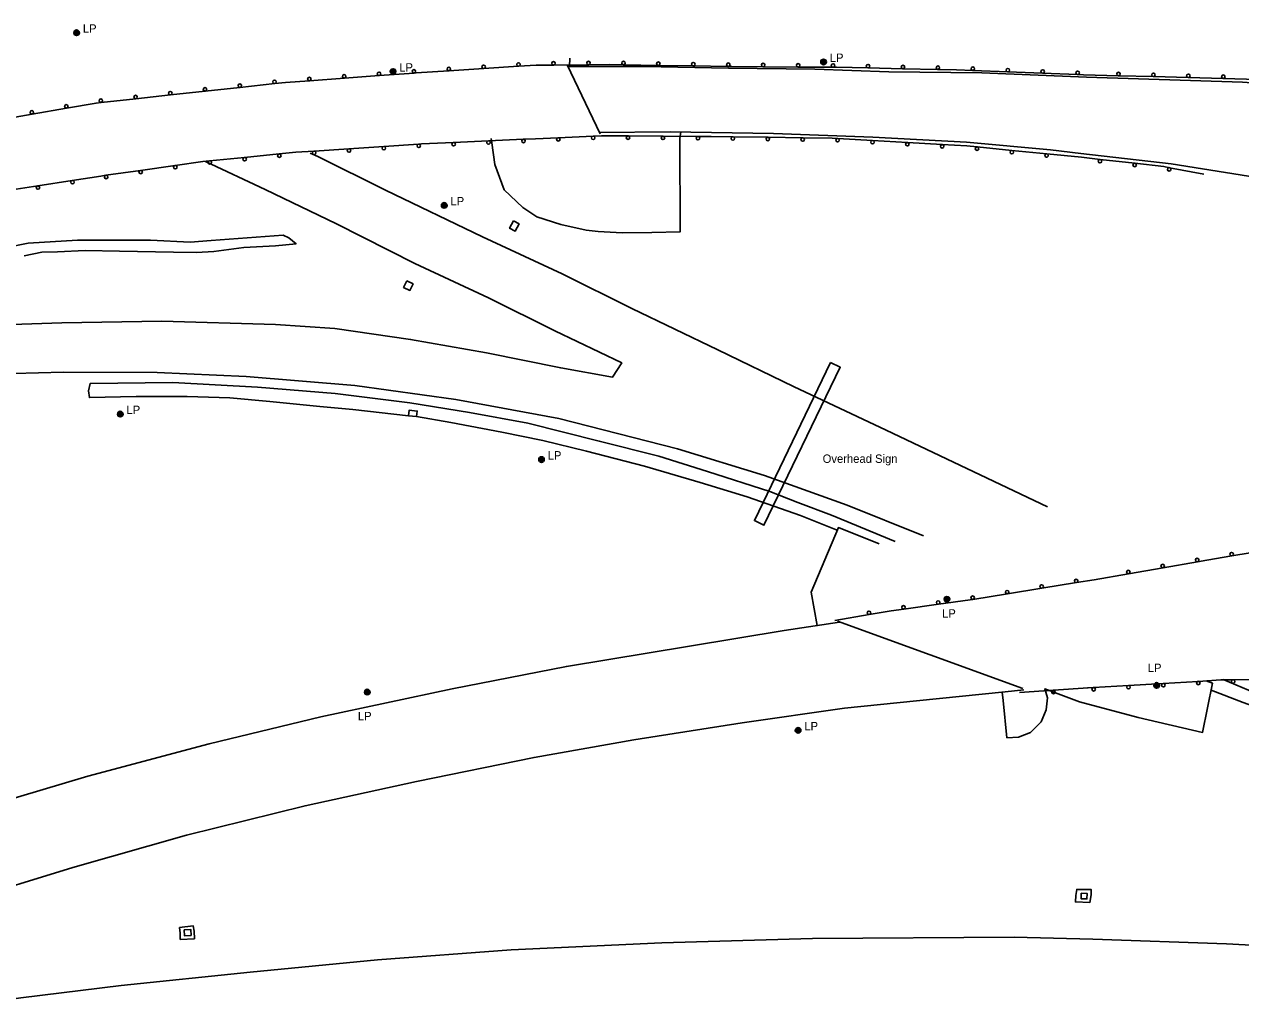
# Model space of a CAD drawing. Extents: x 2402803 to 2427059, y 6985292 to 6997652.
# Drawn here: x 2411718 to 2412414, y 6992015 to 6992576 of the extents above; entities that cross this region are included whole.
import ezdxf

# ---------------------------------------------------------------- set-up
doc = ezdxf.new("R2010")
doc.units = 0
for name, color, linetype in [('p_drainage conc drain', 7, 'Continuous'), ('p_drainage riprap', 7, 'Continuous'), ('p_road - paved curb', 7, 'Continuous'), ('p_road bridge end', 7, 'Continuous'), ('p_road guard rails', 7, 'Continuous'), ('p_structure general', 7, 'Continuous'), ('p_utility manhole', 7, 'Continuous')]:
    doc.layers.add(name, color=color, linetype=linetype)

msp = doc.modelspace()

# ---------------------------------------------------------------- linework, layer by layer
at = {"layer": 'p_drainage conc drain'}
for points in [[(2411706.57, 6992448.47), (2411719.85, 6992451.2), (2411747.99, 6992452.92), (2411789.82, 6992452.93), (2411812.42, 6992451.81), (2411824.45, 6992452.71), (2411865.73, 6992455.77), (2411869, 6992454.17), (2411873.02, 6992450.85), (2411861.35, 6992449.73), (2411843.22, 6992448.71), (2411826.09, 6992446.48), (2411816, 6992445.91), (2411802.97, 6992445.96), (2411771.95, 6992446.56), (2411752.4, 6992447.07), (2411736.51, 6992446.23), (2411727.59, 6992445.97), (2411717.44, 6992443.99)], [(2412215.74, 6992280.53), (2412179.43, 6992295.55), (2412160.13, 6992302.8), (2412144.18, 6992309.02), (2412108.52, 6992320.63), (2412080.7, 6992329.28), (2412046.51, 6992337.9), (2412005.58, 6992348.2), (2411972.28, 6992354.27), (2411938.06, 6992359.81), (2411895.34, 6992365.12), (2411850.98, 6992368.71), (2411802.51, 6992371.43), (2411755.16, 6992370.83), (2411754.28, 6992366.79), (2411754.86, 6992362.88), (2411781.64, 6992363.43), (2411810.67, 6992363.37), (2411835.21, 6992362.65), (2411858.03, 6992360.65), (2411886.61, 6992357.71), (2411905.49, 6992356.03), (2411937.43, 6992352.46)], [(2411942.02, 6992351.93), (2411961.64, 6992348.49), (2411990.73, 6992343.03), (2412014.19, 6992338.31), (2412039.23, 6992332.18), (2412072.47, 6992323.65), (2412104.23, 6992314.33), (2412131.13, 6992305.99), (2412161.66, 6992295.42), (2412182.73, 6992286.96)], [(2412403.46, 6992201.49), (2412425.19, 6992192.49), (2412490.02, 6992165.43), (2412551.74, 6992138.4), (2412598.99, 6992118.42), (2412649.29, 6992097.36), (2412696.45, 6992077.58), (2412754.82, 6992054.4), (2412795.46, 6992038.27), (2412800.27, 6992036.7), (2412808.75, 6992033.81), (2412807.76, 6992029.34), (2412806.64, 6992025.06), (2412785.2, 6992033.58), (2412765.42, 6992042.45), (2412733.08, 6992054.9), (2412681.89, 6992076.54), (2412635.8, 6992095.52), (2412591.76, 6992114.07), (2412541.97, 6992135.28), (2412501.8, 6992152.99), (2412440.69, 6992179.08), (2412414.87, 6992188.41), (2412396.61, 6992195.42)], [(2412319.28, 6992078.03), (2412319.01, 6992074.35), (2412327.24, 6992073.99), (2412328.01, 6992078.32)], [(2412328.01, 6992078.32), (2412327.98, 6992081.4), (2412319.69, 6992081.42), (2412319.28, 6992078.03)], [(2411814.84, 6992057.51), (2411814.23, 6992060.56), (2411806.38, 6992059.67), (2411806.8, 6992056.48)], [(2411806.8, 6992056.48), (2411806.83, 6992052.82), (2411814.9, 6992053.27), (2411814.84, 6992057.51)]]:
    msp.add_lwpolyline(points, dxfattribs=at)
at = {"layer": 'p_drainage riprap'}
for points in [[(2412029.56, 6992552.32), (2412029.74, 6992556.93)], [(2412093.21, 6992514.82), (2412092.65, 6992510.96), (2412092.81, 6992457.62), (2412076.62, 6992457.19), (2412059.57, 6992457.18), (2412045.84, 6992457.83), (2412038.97, 6992458.63), (2412024.58, 6992461.94), (2412010.9, 6992466.31), (2412002.83, 6992471.62), (2411992.07, 6992481.62), (2411986.78, 6992496.2), (2411985.03, 6992508.48), (2411984.69, 6992510.98)], [(2412171.22, 6992232.39), (2412167.77, 6992251.6), (2412183.35, 6992288.43), (2412206.73, 6992279.08)], [(2412321.32, 6992188.84), (2412354.81, 6992179.75), (2412391.75, 6992171.25), (2412397.41, 6992199.38), (2412393.76, 6992200.79)], [(2412277.15, 6992194.29), (2412277.65, 6992189.63), (2412279.75, 6992168.25), (2412286.46, 6992168.48), (2412293.36, 6992171.18), (2412299.37, 6992177.26), (2412302.22, 6992184.27), (2412302.94, 6992191.01), (2412301.43, 6992196.14), (2412321.32, 6992188.84)]]:
    msp.add_lwpolyline(points, dxfattribs=at)
at = {"layer": 'p_road - paved curb'}
for points in [[(2412028.93, 6992552.32), (2412034.22, 6992552.33), (2412072.2, 6992552.19), (2412120.47, 6992551.25), (2412169.96, 6992550.63), (2412212.26, 6992549.12), (2412265.43, 6992548.7), (2412325.24, 6992546.2)], [(2412325.24, 6992546.2), (2412414.62, 6992543.19), (2412446.09, 6992541.03), (2412516.99, 6992539.39), (2412581.78, 6992536.51), (2412642.96, 6992534.53), (2412699.06, 6992532.73), (2412760.12, 6992529.08), (2412804.93, 6992525.59), (2412828.54, 6992523.8), (2412795.95, 6992534.68), (2412768.22, 6992543.71)], [(2412046.4, 6992514.58), (2412087.12, 6992514.93), (2412146.26, 6992513.87), (2412202.98, 6992511.76), (2412256.6, 6992508.88), (2412304.71, 6992504.6), (2412321.98, 6992502.42)], [(2411881.05, 6992502.73), (2411885.48, 6992500.68), (2411924.14, 6992481.59), (2411979.75, 6992454.86), (2412025.27, 6992433.55), (2412065.1, 6992413.88), (2412114.41, 6992390.17), (2412157.71, 6992369.22), (2412210.77, 6992344.13), (2412303.02, 6992300.38)], [(2412831.63, 6992387.29), (2412824.03, 6992390.06), (2412788.85, 6992402.23), (2412745.99, 6992414.85), (2412709.62, 6992425.77), (2412668.04, 6992436.53), (2412623.42, 6992447.43), (2412569.95, 6992459.4), (2412522.31, 6992469.86), (2412470.47, 6992480.68), (2412422.69, 6992488.71), (2412373.84, 6992496.51), (2412321.98, 6992502.42)], [(2411676.01, 6992403.47), (2411739, 6992405.53), (2411796.19, 6992406.55), (2411861.2, 6992404.59), (2411895.25, 6992402.29), (2411938.61, 6992396.07), (2411981.93, 6992388.46), (2412024.46, 6992379.82), (2412054.13, 6992374.53), (2412059.44, 6992382.69), (2412021.14, 6992401.03), (2411983.25, 6992419.86), (2411940.93, 6992439.53), (2411896.16, 6992462.18), (2411855.46, 6992481.94), (2411821.28, 6992497.87)], [(2411095.73, 6992245.69), (2411154.02, 6992268.85), (2411193.18, 6992281.7), (2411233.36, 6992295.1), (2411284.33, 6992310.37), (2411341.68, 6992324.28), (2411393.1, 6992334.59), (2411439.19, 6992343.62), (2411504.91, 6992355.49), (2411575.21, 6992365.73), (2411629.82, 6992371.19), (2411696.94, 6992376.3), (2411739.99, 6992377.45), (2411793.6, 6992377.12), (2411844.43, 6992374.94), (2411906.61, 6992369.79), (2411964.45, 6992361.8), (2412023.35, 6992350.85), (2412091.26, 6992333.45), (2412141.04, 6992318.17), (2412188.3, 6992301.24), (2412231.96, 6992283.67)], [(2411107.33, 6991913.27), (2411154.95, 6991930.9), (2411206.69, 6991949.66), (2411254.19, 6991967.25), (2411311.09, 6991988.6), (2411365.88, 6992009.61), (2411415.79, 6992029.31), (2411462.98, 6992047.29), (2411522.68, 6992069.89), (2411577.83, 6992090.57), (2411628.55, 6992107.53), (2411687.94, 6992126.55), (2411753.96, 6992146.21), (2411823.39, 6992164.69), (2411887.31, 6992180.13), (2411962.42, 6992196.28), (2412027.75, 6992208.99), (2412098.13, 6992220.7), (2412152.3, 6992229.59), (2412184.05, 6992234.29)], [(2412328.98, 6992052.97), (2412405.32, 6992050.32), (2412473.23, 6992046.74), (2412549.67, 6992040.54), (2412667.23, 6992029.79), (2412784.47, 6992015.34), (2412864.13, 6992002.16), (2412931.7, 6991991.37), (2412974.25, 6991983.24), (2412976.58, 6991990.63), (2412925.41, 6992006.05), (2412869.68, 6992023.54), (2412808.61, 6992043.88), (2412761.01, 6992062.52), (2412702.64, 6992084.82), (2412656.62, 6992103.71), (2412608.3, 6992123.15), (2412559.43, 6992144.3), (2412514.49, 6992163.4), (2412478.65, 6992178.4), (2412428.29, 6992200.32), (2412424.24, 6992202.06)], [(2412289.47, 6992195.64), (2412278.72, 6992194.45), (2412227.96, 6992189.38), (2412186.82, 6992185.07), (2412128.31, 6992176.73), (2412066.35, 6992167.05), (2412009.23, 6992157.02), (2411942.01, 6992143.17), (2411878.2, 6992129.28), (2411810.32, 6992112.41), (2411745.36, 6992094.08), (2411682.05, 6992074.51), (2411618.25, 6992054.1), (2411552.35, 6992029.86), (2411489.19, 6992006.82)], [(2411646.13, 6992009.54), (2411715.6, 6992019.45), (2411772.92, 6992026.46), (2411846.88, 6992034.07), (2411919.59, 6992041.24), (2411996.18, 6992046.84), (2412082.27, 6992050.9), (2412168.51, 6992053.31), (2412283.98, 6992054.17), (2412328.98, 6992052.97)]]:
    msp.add_lwpolyline(points, dxfattribs=at)
at = {"layer": 'p_road bridge end'}
for points in [[(2412028.09, 6992553.24), (2412046.98, 6992513.8)], [(2412182.88, 6992234.84), (2412288.79, 6992196.32)]]:
    msp.add_lwpolyline(points, dxfattribs=at)
for points in [[(2411997.54, 6992463.94), (2411995.25, 6992459.73), (2411998.41, 6992458.01), (2412000.7, 6992462.22)], [(2411936.39, 6992429.59), (2411940, 6992427.87), (2411938.22, 6992424.13), (2411934.61, 6992425.85)], [(2411937.41, 6992352.46), (2411942.02, 6992351.93), (2411942.39, 6992355.15), (2411937.78, 6992355.68)], [(2412322.33, 6992079.28), (2412325.63, 6992079.16), (2412325.52, 6992075.99), (2412322.22, 6992076.11)], [(2411809.02, 6992058.31), (2411809.15, 6992054.99), (2411812.99, 6992055.15), (2411812.86, 6992058.47)]]:
    msp.add_lwpolyline(points, close=True, dxfattribs=at)
at = {"layer": 'p_road guard rails'}
for p, q in [((2411920.62, 6992547.04), (2411940.55, 6992548.49)), ((2411960.5, 6992549.79), (2411980.45, 6992551.08)), ((2411980.45, 6992551.08), (2412000.39, 6992552.37)), ((2412020.36, 6992553.1), (2412040.36, 6992553.25)), ((2412060.35, 6992553.21), (2412080.34, 6992552.9)), ((2412080.34, 6992552.9), (2412100.34, 6992552.59)), ((2412100.34, 6992552.59), (2412120.33, 6992552.28)), ((2412140.32, 6992552.11), (2412160.31, 6992551.95)), ((2412160.31, 6992551.95), (2412180.31, 6992551.8)), ((2412200.29, 6992551.4), (2412220.28, 6992550.97)), ((2412220.28, 6992550.97), (2412240.27, 6992550.55)), ((2412260.25, 6992549.96), (2412280.23, 6992549.19)), ((2412280.23, 6992549.19), (2412300.21, 6992548.41)), ((2411840.96, 6992540.31), (2411860.84, 6992542.46)), ((2411880.75, 6992544.13), (2411900.69, 6992545.59)), ((2411900.69, 6992545.59), (2411920.62, 6992547.04)), ((2412300.21, 6992548.41), (2412320.19, 6992547.63)), ((2412320.19, 6992547.63), (2412323.6, 6992547.5)), ((2412323.6, 6992547.5), (2412343.59, 6992546.98)), ((2412343.59, 6992546.98), (2412363.58, 6992546.45)), ((2412363.58, 6992546.45), (2412383.56, 6992545.93)), ((2412383.56, 6992545.93), (2412403.55, 6992545.41)), ((2412403.55, 6992545.41), (2412423.54, 6992544.88)), ((2411781.34, 6992533.83), (2411801.21, 6992535.99)), ((2411801.21, 6992535.99), (2411821.09, 6992538.15)), ((2411821.09, 6992538.15), (2411840.96, 6992540.31)), ((2411722.04, 6992525.02), (2411741.74, 6992528.43)), ((2411761.46, 6992531.67), (2411781.34, 6992533.83)), ((2411702.34, 6992521.6), (2411722.04, 6992525.02)), ((2411943.18, 6992507.88), (2411923.23, 6992506.54)), ((2411983.13, 6992509.72), (2411963.16, 6992508.82)), ((2412003.11, 6992510.63), (2411983.13, 6992509.72)), ((2412043.01, 6992512.43), (2412023.06, 6992511.53)), ((2412082.99, 6992512.39), (2412062.99, 6992512.53)), ((2412102.98, 6992512.25), (2412082.99, 6992512.39)), ((2412142.97, 6992511.78), (2412122.98, 6992512.04)), ((2412162.95, 6992511.52), (2412142.97, 6992511.78)), ((2412202.9, 6992509.94), (2412182.94, 6992511.11)), ((2412222.86, 6992508.77), (2412202.9, 6992509.94)), ((2412242.82, 6992507.6), (2412222.86, 6992508.77)), ((2411843.51, 6992500.27), (2411823.62, 6992498.31)), ((2411863.41, 6992502.22), (2411843.51, 6992500.27)), ((2411903.28, 6992505.2), (2411883.34, 6992503.86)), ((2411923.23, 6992506.54), (2411903.28, 6992505.2)), ((2412282.66, 6992504.24), (2412262.76, 6992506.2)), ((2412302.56, 6992502.29), (2412282.66, 6992504.24)), ((2412322.46, 6992500.34), (2412302.56, 6992502.29)), ((2412333.13, 6992499.12), (2412322.42, 6992500.34)), ((2411784.03, 6992492.83), (2411764.24, 6992490)), ((2411803.81, 6992495.66), (2411784.03, 6992492.83)), ((2412352.99, 6992496.85), (2412333.13, 6992499.12)), ((2412392.42, 6992490.68), (2412372.81, 6992494.35)), ((2411745, 6992487.04), (2411725.25, 6992483.97)), ((2411725.25, 6992483.97), (2411705.5, 6992480.89)), ((2412408.51, 6992272.3), (2412428.23, 6992275.61)), ((2412349.4, 6992262.05), (2412369.1, 6992265.5)), ((2412369.1, 6992265.5), (2412388.8, 6992268.96)), ((2412299.8, 6992253.77), (2412319.54, 6992256.96)), ((2412319.54, 6992256.96), (2412329.7, 6992258.6)), ((2412329.7, 6992258.6), (2412349.4, 6992262.05)), ((2412260.32, 6992247.39), (2412280.06, 6992250.58)), ((2412280.06, 6992250.58), (2412299.8, 6992253.77)), ((2412220.75, 6992241.86), (2412240.54, 6992244.61)), ((2412181.29, 6992235.39), (2412201, 6992238.73)), ((2412389.21, 6992200.5), (2412369.24, 6992199.32)), ((2412429.15, 6992201.83), (2412409.17, 6992201.42)), ((2412306.36, 6992195.39), (2412287.04, 6992194.05)), ((2412326.29, 6992196.77), (2412306.36, 6992195.39)), ((2412329.32, 6992196.95), (2412325.79, 6992196.74)), ((2412349.28, 6992198.13), (2412329.32, 6992196.95)), ((2412369.24, 6992199.32), (2412349.28, 6992198.13))]:
    msp.add_line(p, q, dxfattribs=at)
for points in [[(2411940.55, 6992548.49), (2411941.79, 6992548.58), (2411960.5, 6992549.79)], [(2412000.39, 6992552.37), (2412010.52, 6992553.03), (2412020.36, 6992553.1)], [(2412040.36, 6992553.25), (2412052.27, 6992553.34), (2412060.35, 6992553.21)], [(2412120.33, 6992552.28), (2412122.3, 6992552.25), (2412140.32, 6992552.11)], [(2412180.31, 6992551.8), (2412182.32, 6992551.78), (2412200.29, 6992551.4)], [(2412240.27, 6992550.55), (2412251.02, 6992550.32), (2412260.25, 6992549.96)], [(2411860.84, 6992542.46), (2411866.97, 6992543.13), (2411880.75, 6992544.13)], [(2411741.74, 6992528.43), (2411758.61, 6992531.36), (2411761.46, 6992531.67)], [(2411963.16, 6992508.82), (2411944.91, 6992508), (2411943.18, 6992507.88)], [(2412023.06, 6992511.53), (2412010.06, 6992510.94), (2412003.11, 6992510.63)], [(2412062.99, 6992512.53), (2412047.73, 6992512.64), (2412043.01, 6992512.43)], [(2412122.98, 6992512.04), (2412110.61, 6992512.2), (2412102.98, 6992512.25)], [(2412182.94, 6992511.11), (2412179.78, 6992511.3), (2412162.95, 6992511.52)], [(2412262.76, 6992506.2), (2412256.91, 6992506.77), (2412242.82, 6992507.6)], [(2411883.34, 6992503.86), (2411873, 6992503.16), (2411863.41, 6992502.22)], [(2411823.62, 6992498.31), (2411819.72, 6992497.93), (2411803.81, 6992495.66)], [(2412372.81, 6992494.35), (2412369.55, 6992494.96), (2412352.99, 6992496.85)], [(2411764.24, 6992490), (2411761.31, 6992489.58), (2411761.29, 6992489.58), (2411745, 6992487.04)], [(2412388.8, 6992268.96), (2412394.24, 6992269.91), (2412408.51, 6992272.3)], [(2412240.54, 6992244.61), (2412258.79, 6992247.14), (2412260.32, 6992247.39)], [(2412201, 6992238.73), (2412213.56, 6992240.86), (2412220.75, 6992241.86)], [(2412409.17, 6992201.42), (2412402.1, 6992201.27), (2412389.21, 6992200.5)]]:
    msp.add_lwpolyline(points, dxfattribs=at)
for centre in [(2411920.55, 6992548.04), (2411940.48, 6992549.49), (2411960.43, 6992550.79), (2411980.38, 6992552.08), (2412000.33, 6992553.37), (2412020.36, 6992554.1), (2412040.35, 6992554.25), (2412060.37, 6992554.21), (2412080.36, 6992553.9), (2412100.35, 6992553.59), (2412120.35, 6992553.28), (2412140.33, 6992553.11), (2412160.32, 6992552.95), (2412180.31, 6992552.8), (2412200.31, 6992552.4), (2412220.3, 6992551.97), (2412240.29, 6992551.55), (2412260.29, 6992550.96), (2412280.27, 6992550.18), (2412300.25, 6992549.41), (2412320.23, 6992548.63), (2412343.61, 6992547.98), (2412363.6, 6992547.45), (2411840.85, 6992541.3), (2411860.73, 6992543.46), (2411880.68, 6992545.13), (2411900.61, 6992546.58), (2412383.59, 6992546.93), (2412403.58, 6992546.41), (2411781.23, 6992534.82), (2411801.1, 6992536.98), (2411820.98, 6992539.14), (2411741.57, 6992529.42), (2411761.35, 6992532.66), (2411721.87, 6992526), (2411943.25, 6992506.89), (2411963.2, 6992507.82), (2411983.18, 6992508.73), (2412003.15, 6992509.63), (2412023.11, 6992510.53), (2412043.05, 6992511.43), (2412062.98, 6992511.53), (2412082.98, 6992511.39), (2412102.98, 6992511.25), (2412122.96, 6992511.04), (2412142.95, 6992510.78), (2412162.94, 6992510.52), (2412182.88, 6992510.12), (2412202.84, 6992508.94), (2412222.8, 6992507.77), (2412242.76, 6992506.6), (2411843.61, 6992499.27), (2411863.51, 6992501.22), (2411883.4, 6992502.86), (2411903.35, 6992504.2), (2411923.3, 6992505.54), (2412262.67, 6992505.2), (2412282.56, 6992503.25), (2412302.46, 6992501.3), (2411784.17, 6992491.84), (2411803.95, 6992494.67), (2411823.71, 6992497.32), (2412333.01, 6992498.12), (2412352.88, 6992495.86), (2412372.63, 6992493.37), (2411745.15, 6992486.05), (2411764.38, 6992489.01), (2411725.4, 6992482.98), (2412388.62, 6992269.94), (2412408.35, 6992273.29), (2412349.23, 6992263.04), (2412368.93, 6992266.49), (2412319.38, 6992257.95), (2412260.16, 6992248.37), (2412279.9, 6992251.56), (2412299.64, 6992254.76), (2412220.61, 6992242.85), (2412240.4, 6992245.6), (2412200.84, 6992239.72), (2412389.26, 6992199.51), (2412409.19, 6992200.42), (2412306.43, 6992194.39), (2412329.38, 6992195.95), (2412349.34, 6992197.14), (2412369.3, 6992198.32)]:
    msp.add_circle(centre, 1, dxfattribs=at)
at = {"layer": 'p_structure general'}
msp.add_lwpolyline([(2412178.93, 6992382.82), (2412135.28, 6992292.46), (2412140.73, 6992289.83), (2412184.38, 6992380.19)], close=True, dxfattribs=at)
at = {"layer": 'p_utility manhole'}
for centre, radius in [((2411747.51, 6992571.57), 1.6), ((2411747.51, 6992571.57), 1.3), ((2411747.51, 6992571.57), 1), ((2411747.51, 6992571.57), 0.539), ((2411747.51, 6992571.57), 0.192), ((2412174.86, 6992554.87), 1.6), ((2412174.86, 6992554.87), 1.3), ((2412174.86, 6992554.87), 1), ((2412174.86, 6992554.87), 0.539), ((2411928.54, 6992549.32), 1.6), ((2411928.54, 6992549.32), 1.3), ((2411928.54, 6992549.32), 1), ((2411928.54, 6992549.32), 0.539), ((2411928.54, 6992549.32), 0.192), ((2412174.86, 6992554.87), 0.192), ((2411957.83, 6992472.8), 1.6), ((2411957.83, 6992472.8), 1.3), ((2411957.83, 6992472.8), 1), ((2411957.83, 6992472.8), 0.539), ((2411957.83, 6992472.8), 0.192), ((2411772.48, 6992353.41), 1.6), ((2411772.48, 6992353.41), 1.3), ((2411772.48, 6992353.41), 1), ((2411772.48, 6992353.41), 0.539), ((2411772.48, 6992353.41), 0.192), ((2412013.48, 6992327.39), 1.6), ((2412013.48, 6992327.39), 1.3), ((2412013.48, 6992327.39), 1), ((2412013.48, 6992327.39), 0.539), ((2412013.48, 6992327.39), 0.192), ((2412245.46, 6992247.43), 1.6), ((2412245.46, 6992247.43), 1.3), ((2412245.46, 6992247.43), 1), ((2412245.46, 6992247.43), 0.539), ((2412245.46, 6992247.43), 0.192), ((2411913.79, 6992194.38), 1.6), ((2411913.79, 6992194.38), 1.3), ((2411913.79, 6992194.38), 1), ((2411913.79, 6992194.38), 0.539), ((2411913.79, 6992194.38), 0.192), ((2412365.44, 6992198.18), 1.6), ((2412365.44, 6992198.18), 1.3), ((2412365.44, 6992198.18), 1), ((2412365.44, 6992198.18), 0.539), ((2412365.44, 6992198.18), 0.192), ((2412160.3, 6992172.46), 1.6), ((2412160.3, 6992172.46), 1.3), ((2412160.3, 6992172.46), 1), ((2412160.3, 6992172.46), 0.539), ((2412160.3, 6992172.46), 0.192)]:
    msp.add_circle(centre, radius, dxfattribs=at)

# ---------------------------------------------------------------- texts
at = {"layer": 'p_structure general'}
msp.add_text('Overhead Sign', height=4.8, dxfattribs=at).set_placement((2412174.35, 6992325.48))
at = {"layer": 'p_utility manhole'}
for p in [(2411747.51, 6992571.57), (2412174.86, 6992554.87), (2411928.54, 6992549.32), (2411957.83, 6992472.8), (2411772.48, 6992353.41), (2412013.48, 6992327.39), (2412239.12, 6992236.95), (2412356.81, 6992205.83), (2411904.85, 6992178.23), (2412160.3, 6992172.46)]:
    msp.add_text('  LP', height=4.8, dxfattribs=at).set_placement(p)

doc.saveas('drawing.dxf')
